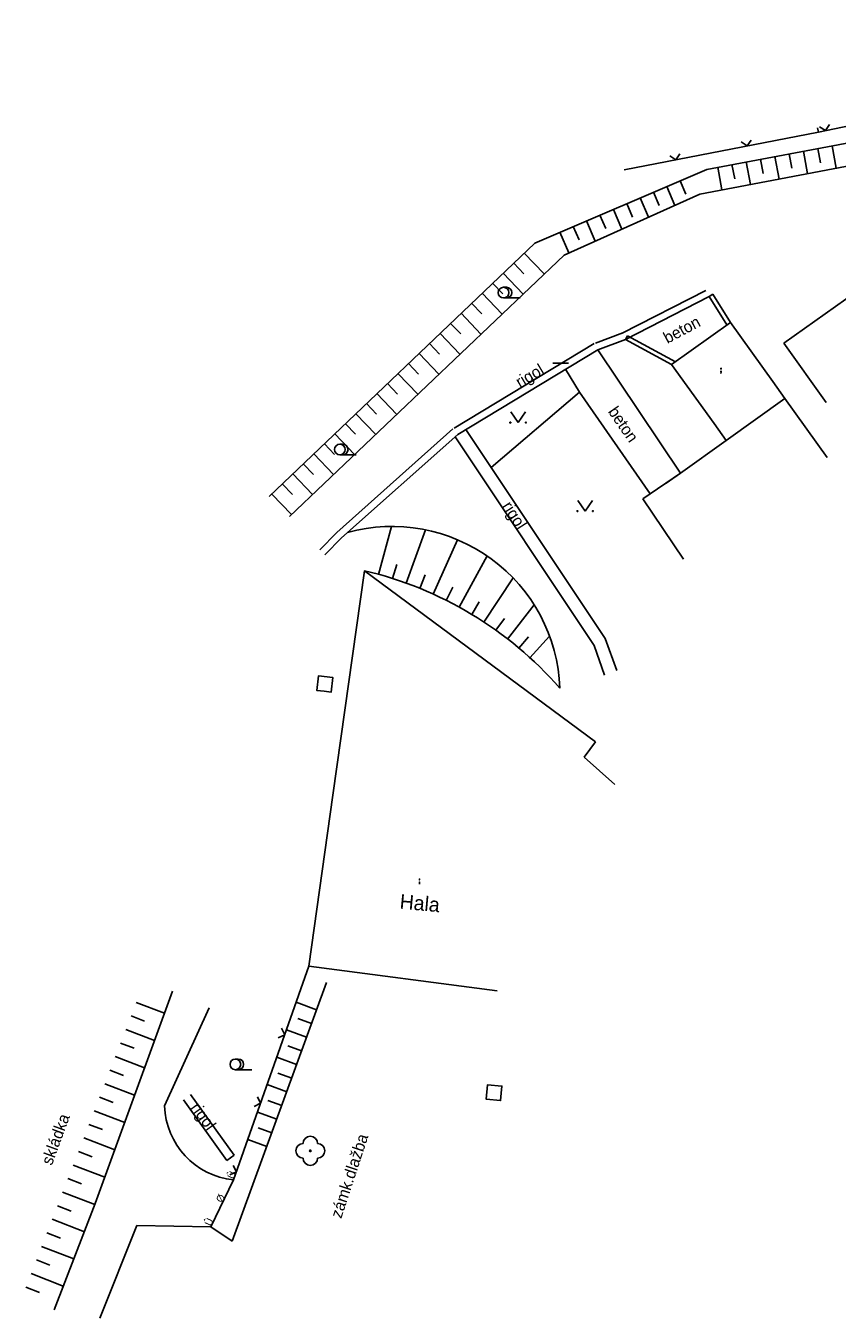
# Model space of a CAD drawing. Extents: x -614582 to -612559, y -1157748 to -1156203.
# Drawn here: x -613562.1 to -613506.3, y -1157309.9 to -1157221.1 of the extents above; entities that cross this region are included whole.
import ezdxf

# ---------------------------------------------------------------- set-up
doc = ezdxf.new("R2010")
doc.units = 0
for name, color, linetype in [('Vrstva 1', 7, 'Continuous'), ('Vrstva 10', 7, 'Continuous'), ('Vrstva 12', 7, 'Continuous'), ('Vrstva 13', 7, 'Continuous'), ('Vrstva 4', 7, 'Continuous'), ('Vrstva 5', 7, 'Continuous'), ('Vrstva 6', 7, 'Continuous'), ('Vrstva 7', 7, 'Continuous'), ('Vrstva 8', 7, 'Continuous')]:
    doc.layers.add(name, color=color, linetype=linetype)

# ---------------------------------------------------------------- blocks, each defined once
blk = doc.blocks.new('PLOTD0')
at = {"layer": 'Vrstva 1'}
blk.add_lwpolyline([(3.5, -3.5), (0, 0), (-3.5, -3.5)], dxfattribs=at)
blk = doc.blocks.new('SC3407')
at = {"layer": 'Vrstva 10'}
blk.add_lwpolyline([(0, -5), (5, -5), (5, 5), (-5, 5), (-5, -5), (0, -5)], dxfattribs=at)

msp = doc.modelspace()

# ---------------------------------------------------------------- linework, layer by layer
at = {"layer": 'Vrstva 12'}
for p, q in [((-613508.585, -1157229.677), (-613508.295, -1157231.224)), ((-613507.602, -1157229.492), (-613507.417, -1157230.48)), ((-613507.602, -1157229.492), (-613507.417, -1157230.48)), ((-613506.619, -1157229.308), (-613506.33, -1157230.852)), ((-613513.499, -1157230.598), (-613513.314, -1157231.586)), ((-613513.499, -1157230.598), (-613513.314, -1157231.586)), ((-613512.516, -1157230.414), (-613512.225, -1157231.968)), ((-613511.534, -1157230.23), (-613511.348, -1157231.218)), ((-613511.534, -1157230.23), (-613511.348, -1157231.218)), ((-613510.551, -1157230.045), (-613510.26, -1157231.596)), ((-613509.568, -1157229.861), (-613509.383, -1157230.849)), ((-613509.568, -1157229.861), (-613509.383, -1157230.849)), ((-613514.482, -1157230.783), (-613514.19, -1157232.34)), ((-613518.504, -1157233.42), (-613518.9, -1157232.496)), ((-613517.425, -1157233.399), (-613517.981, -1157232.103)), ((-613516.666, -1157232.633), (-613517.061, -1157231.709)), ((-613520.343, -1157234.207), (-613520.738, -1157233.284)), ((-613519.251, -1157234.217), (-613519.819, -1157232.89)), ((-613522.181, -1157234.995), (-613522.577, -1157234.071)), ((-613521.076, -1157235.035), (-613521.658, -1157233.677)), ((-613524.02, -1157235.782), (-613524.416, -1157234.858)), ((-613522.902, -1157235.853), (-613523.496, -1157234.464)), ((-613524.727, -1157236.671), (-613525.335, -1157235.252)), ((-613526.418, -1157238.119), (-613527.788, -1157236.683)), ((-613527.818, -1157238.1), (-613528.511, -1157237.373)), ((-613527.867, -1157239.498), (-613529.235, -1157238.064)), ((-613529.315, -1157240.877), (-613530.682, -1157239.444)), ((-613529.265, -1157239.481), (-613529.959, -1157238.754)), ((-613530.712, -1157240.862), (-613531.406, -1157240.134)), ((-613530.763, -1157242.256), (-613532.129, -1157240.825)), ((-613532.212, -1157243.636), (-613533.576, -1157242.205)), ((-613532.159, -1157242.242), (-613532.853, -1157241.515)), ((-613533.606, -1157243.623), (-613534.3, -1157242.895)), ((-613533.66, -1157245.015), (-613535.023, -1157243.586)), ((-613535.053, -1157245.003), (-613535.747, -1157244.276)), ((-613536.5, -1157246.384), (-613537.194, -1157245.657)), ((-613535.108, -1157246.394), (-613536.47, -1157244.966)), ((-613536.557, -1157247.773), (-613537.918, -1157246.347)), ((-613537.947, -1157247.764), (-613538.641, -1157247.037)), ((-613539.394, -1157249.145), (-613540.088, -1157248.418)), ((-613538.005, -1157249.153), (-613539.365, -1157247.727)), ((-613539.453, -1157250.532), (-613540.812, -1157249.108)), ((-613540.842, -1157250.525), (-613541.535, -1157249.798)), ((-613540.902, -1157251.911), (-613542.259, -1157250.489)), ((-613542.35, -1157253.29), (-613543.706, -1157251.869)), ((-613542.289, -1157251.906), (-613542.982, -1157251.179)), ((-613543.736, -1157253.287), (-613544.429, -1157252.559)), ((-613543.798, -1157254.67), (-613545.153, -1157253.25)), ((-613536.908, -1157255.482), (-613537.813, -1157258.777)), ((-613534.583, -1157255.711), (-613535.908, -1157259.382)), ((-613532.366, -1157256.397), (-613534.055, -1157260.133)), ((-613536.55, -1157258.103), (-613536.854, -1157259.061)), ((-613530.333, -1157257.512), (-613532.267, -1157261.028)), ((-613534.596, -1157258.808), (-613534.974, -1157259.739)), ((-613528.557, -1157259.018), (-613530.555, -1157262.059)), ((-613532.703, -1157259.664), (-613533.152, -1157260.563)), ((-613530.882, -1157260.666), (-613531.401, -1157261.527)), ((-613527.106, -1157260.871), (-613528.928, -1157263.221)), ((-613529.146, -1157261.806), (-613529.73, -1157262.624)), ((-613527.504, -1157263.079), (-613528.15, -1157263.849)), ((-613526.047, -1157263.021), (-613527.397, -1157264.507)), ((-613554.47, -1157288.207), (-613552.532, -1157288.959)), ((-613543.478, -1157288.205), (-613542.071, -1157288.717)), ((-613554.832, -1157289.139), (-613553.895, -1157289.503)), ((-613543.357, -1157289.313), (-613542.413, -1157289.657)), ((-613555.194, -1157290.071), (-613553.215, -1157290.839)), ((-613544.143, -1157290.091), (-613542.755, -1157290.596)), ((-613555.555, -1157291.004), (-613554.618, -1157291.367)), ((-613555.917, -1157291.936), (-613553.899, -1157292.719)), ((-613544.807, -1157291.978), (-613543.44, -1157292.476)), ((-613544.042, -1157291.192), (-613543.097, -1157291.536)), ((-613556.279, -1157292.868), (-613555.342, -1157293.232)), ((-613556.64, -1157293.8), (-613554.583, -1157294.599)), ((-613544.726, -1157293.071), (-613543.782, -1157293.415)), ((-613545.472, -1157293.864), (-613544.124, -1157294.355)), ((-613557.002, -1157294.733), (-613556.065, -1157295.096)), ((-613545.411, -1157294.951), (-613544.466, -1157295.294)), ((-613557.364, -1157295.665), (-613555.266, -1157296.479)), ((-613546.137, -1157295.75), (-613544.809, -1157296.234)), ((-613557.726, -1157296.597), (-613556.789, -1157296.961)), ((-613546.095, -1157296.83), (-613545.151, -1157297.174)), ((-613558.087, -1157297.53), (-613555.95, -1157298.359)), ((-613546.801, -1157297.637), (-613545.493, -1157298.113)), ((-613558.449, -1157298.462), (-613557.512, -1157298.825)), ((-613558.811, -1157299.394), (-613556.634, -1157300.239)), ((-613559.173, -1157300.326), (-613558.236, -1157300.69)), ((-613559.534, -1157301.259), (-613557.319, -1157302.118)), ((-613559.896, -1157302.191), (-613558.959, -1157302.555)), ((-613560.258, -1157303.123), (-613558.043, -1157303.983)), ((-613560.619, -1157304.056), (-613559.682, -1157304.419)), ((-613560.981, -1157304.988), (-613558.767, -1157305.847)), ((-613561.343, -1157305.92), (-613560.406, -1157306.284)), ((-613561.705, -1157306.852), (-613559.491, -1157307.712)), ((-613562.066, -1157307.785), (-613561.129, -1157308.148))]:
    msp.add_line(p, q, dxfattribs=at)
at = {"layer": 'Vrstva 13'}
for p, q in [((-613525.815, -1157244.243), (-613524.742, -1157244.243)), ((-613538.781, -1157258.527), (-613540.95, -1157273.961))]:
    msp.add_line(p, q, dxfattribs=at)
at = {"layer": 'Vrstva 4'}
for p, q in [((-613473.201, -1157223.046), (-613515.221, -1157230.926)), ((-613515.701, -1157232.626), (-613494.361, -1157228.586)), ((-613527.061, -1157235.996), (-613515.221, -1157230.926)), ((-613525.051, -1157236.816), (-613515.701, -1157232.626)), ((-613545.331, -1157253.426), (-613527.061, -1157235.996)), ((-613543.921, -1157254.786), (-613525.051, -1157236.816)), ((-613501.001, -1157236.506), (-613509.925, -1157242.877)), ((-613521.05, -1157242.2), (-613515.294, -1157239.249)), ((-613520.831, -1157242.626), (-613515.075, -1157239.676)), ((-613522.889, -1157242.873), (-613520.999, -1157242.173)), ((-613517.651, -1157244.346), (-613513.611, -1157241.446)), ((-613513.611, -1157241.446), (-613510.695, -1157245.508)), ((-613532.609, -1157248.732), (-613522.975, -1157242.906)), ((-613522.721, -1157243.326), (-613520.831, -1157242.626)), ((-613509.925, -1157242.877), (-613507.02, -1157246.947)), ((-613532.355, -1157249.153), (-613522.721, -1157243.326)), ((-613517.031, -1157251.826), (-613522.721, -1157243.326)), ((-613523.981, -1157246.256), (-613524.941, -1157244.669)), ((-613517.651, -1157244.346), (-613514.735, -1157248.408)), ((-613509.857, -1157246.676), (-613510.695, -1157245.508)), ((-613530.061, -1157251.416), (-613523.981, -1157246.256)), ((-613523.981, -1157246.256), (-613519.131, -1157253.246)), ((-613513.897, -1157249.576), (-613509.857, -1157246.676)), ((-613509.857, -1157246.676), (-613506.941, -1157250.738)), ((-613513.897, -1157249.576), (-613514.735, -1157248.408)), ((-613540.687, -1157255.889), (-613532.687, -1157248.779)), ((-613540.355, -1157256.263), (-613532.355, -1157249.153)), ((-613522.97, -1157263.676), (-613532.541, -1157249.319)), ((-613522.221, -1157263.176), (-613531.795, -1157248.815)), ((-613517.031, -1157251.826), (-613513.897, -1157249.576)), ((-613519.628, -1157253.582), (-613517.031, -1157251.826)), ((-613519.628, -1157253.582), (-613516.827, -1157257.724)), ((-613540.687, -1157255.889), (-613541.851, -1157257.086)), ((-613540.329, -1157256.237), (-613541.493, -1157257.434)), ((-613522.881, -1157270.296), (-613538.781, -1157258.526)), ((-613522.221, -1157263.176), (-613521.415, -1157265.388)), ((-613522.97, -1157263.676), (-613522.261, -1157265.696)), ((-613522.881, -1157270.296), (-613523.654, -1157271.341)), ((-613523.654, -1157271.341), (-613521.553, -1157273.215)), ((-613542.601, -1157285.716), (-613540.949, -1157273.96)), ((-613529.651, -1157287.416), (-613542.601, -1157285.716)), ((-613557.291, -1157302.046), (-613551.982, -1157287.448)), ((-613541.391, -1157286.836), (-613547.871, -1157304.626)), ((-613552.531, -1157295.326), (-613549.447, -1157288.588)), ((-613550.747, -1157294.551), (-613547.747, -1157298.721)), ((-613551.234, -1157294.901), (-613548.234, -1157299.071)), ((-613547.781, -1157300.416), (-613549.351, -1157303.636)), ((-613557.291, -1157302.046), (-613560.124, -1157309.342)), ((-613554.431, -1157303.556), (-613556.977, -1157309.923)), ((-613549.351, -1157303.636), (-613554.431, -1157303.556))]:
    msp.add_line(p, q, dxfattribs=at)
for centre, radius, start, end in [((-613536.867, -1157267.016), 11.534, 2.08609, 105.49061), ((-613544.581, -1157283.412), 25.553, 41.15391, 76.88097), ((-613547.234, -1157295.145), 5.3, 181.96323, 264.07888)]:
    msp.add_arc(centre, radius, start, end, dxfattribs=at)
at = {"layer": 'Vrstva 5'}
for p, q in [((-613472.811, -1157221.056), (-613507.551, -1157228.366)), ((-613507.551, -1157228.366), (-613520.917, -1157230.956)), ((-613507.551, -1157228.366), (-613507.613, -1157228.073)), ((-613514.821, -1157239.516), (-613515.075, -1157239.676)), ((-613514.821, -1157239.516), (-613513.611, -1157241.446)), ((-613515.075, -1157239.676), (-613513.855, -1157241.622)), ((-613520.831, -1157242.626), (-613520.688, -1157242.362)), ((-613520.831, -1157242.626), (-613517.651, -1157244.346)), ((-613520.688, -1157242.362), (-613517.38, -1157244.152)), ((-613542.601, -1157285.716), (-613547.781, -1157300.416)), ((-613547.747, -1157298.721), (-613548.234, -1157299.071)), ((-613547.871, -1157304.626), (-613549.351, -1157303.636))]:
    msp.add_line(p, q, dxfattribs=at)
at = {"layer": 'Vrstva 6'}
msp.add_line((-613517.031, -1157251.826), (-613518.025, -1157252.498), dxfattribs=at)
at = {"layer": 'Vrstva 7'}
for points in [[(-613529.008, -1157239.035), (-613529.208, -1157239.035)], [(-613529.208, -1157239.768), (-613528.708, -1157239.768), (-613528.508, -1157239.768), (-613528.074, -1157239.768)], [(-613528.209, -1157248.343), (-613528.709, -1157247.61)], [(-613528.209, -1157248.343), (-613527.709, -1157247.61)], [(-613540.27, -1157249.824), (-613540.47, -1157249.824)], [(-613540.47, -1157250.558), (-613539.97, -1157250.558), (-613539.77, -1157250.558), (-613539.337, -1157250.558)], [(-613523.597, -1157254.419), (-613524.097, -1157253.686)], [(-613523.597, -1157254.419), (-613523.097, -1157253.686)], [(-613547.455, -1157292.104), (-613547.655, -1157292.104)], [(-613547.655, -1157292.837), (-613547.155, -1157292.837), (-613546.955, -1157292.837), (-613546.521, -1157292.837)]]:
    msp.add_lwpolyline(points, dxfattribs=at)
for centre, radius in [((-613529.208, -1157239.402), 0.367), ((-613528.743, -1157248.343), 0.0333), ((-613527.676, -1157248.343), 0.0333), ((-613540.47, -1157250.191), 0.367), ((-613524.13, -1157254.419), 0.0333), ((-613523.064, -1157254.419), 0.0333), ((-613547.655, -1157292.471), 0.367), ((-613542.501, -1157298.416), 0.05)]:
    msp.add_circle(centre, radius, dxfattribs=at)
for centre, radius, start, end in [((-613529.008, -1157239.402), 0.367, 270, 90), ((-613540.27, -1157250.191), 0.367, 270, 90), ((-613547.455, -1157292.471), 0.367, 270, 90), ((-613543.001, -1157298.416), 0.5, 90, 270), ((-613542.501, -1157297.916), 0.5, 0, 180), ((-613542.001, -1157298.416), 0.5, 270, 90), ((-613542.501, -1157298.916), 0.5, 180, 0)]:
    msp.add_arc(centre, radius, start, end, dxfattribs=at)
at = {"layer": 'Vrstva 8'}
for points in [[(-613514.256, -1157244.585), (-613514.25, -1157244.585), (-613514.25, -1157244.664), (-613514.256, -1157244.664), (-613514.256, -1157244.585)], [(-613514.25, -1157244.881), (-613514.256, -1157244.881), (-613514.256, -1157244.802), (-613514.25, -1157244.802), (-613514.25, -1157244.881), (-613514.256, -1157244.963)], [(-613534.997, -1157279.709), (-613534.991, -1157279.709), (-613534.991, -1157279.787), (-613534.997, -1157279.787), (-613534.997, -1157279.709)], [(-613534.991, -1157280.004), (-613534.997, -1157280.004), (-613534.997, -1157279.925), (-613534.991, -1157279.925), (-613534.991, -1157280.004), (-613534.997, -1157280.087)]]:
    msp.add_lwpolyline(points, dxfattribs=at)

# ---------------------------------------------------------------- block references
at = {"layer": 'Vrstva 10', "yscale": 0.1}
for p, xscale, rotation in [((-613541.501, -1157266.316), 0.10000000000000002, -6.505386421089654), ((-613529.861, -1157294.416), 0.09999999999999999, 84.73723304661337)]:
    msp.add_blockref('SC3407', p, dxfattribs=dict(at, xscale=xscale, rotation=rotation))
at = {"layer": 'Vrstva 5'}
for p, xscale, yscale, rotation in [((-613507.061, -1157228.263), 0.10000000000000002, 0.1, -168.11716047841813), ((-613512.46, -1157229.318), 0.1, 0.09999999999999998, -169.0334064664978), ((-613517.368, -1157230.269), 0.1, 0.09999999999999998, -169.0334064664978), ((-613544.263, -1157290.432), 0.09999999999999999, 0.1, -109.41148685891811), ((-613545.924, -1157295.148), 0.09999999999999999, 0.1, -109.41148685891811), ((-613547.586, -1157299.864), 0.09999999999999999, 0.1, -109.41148685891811)]:
    msp.add_blockref('PLOTD0', p, dxfattribs=dict(at, xscale=xscale, yscale=yscale, rotation=rotation))

# ---------------------------------------------------------------- texts
at = {"layer": 'Vrstva 13'}
for s, height, rotation, p in [('beton', 0.8, 28.208, (-613517.944, -1157242.933)), ('rigol', 0.8, 30.79739, (-613528.081, -1157245.971)), ('beton', 0.8, 304.57624, (-613522.059, -1157247.58)), ('rigol', 0.8, 302.55392, (-613529.333, -1157254.074)), ('Hala', 1, 354.71171, (-613536.383, -1157281.758)), ('rigol', 0.8, 305.90194, (-613550.766, -1157295.447)), ('skládka', 0.8, 69.76881, (-613560.281, -1157299.46)), ('zámk.dlažba', 0.8, 71.78133, (-613540.377, -1157303.115))]:
    msp.add_text(s, height=height, rotation=rotation, dxfattribs=at).set_placement(p)
at = {"layer": 'Vrstva 5'}
for s, p in [('Û', (-613547.781, -1157300.416)), ('Ø', (-613548.566, -1157302.026)), ('Û', (-613549.351, -1157303.636))]:
    msp.add_text(s, height=0.5, rotation=64.00717, dxfattribs=at).set_placement(p)

doc.saveas('drawing.dxf')
